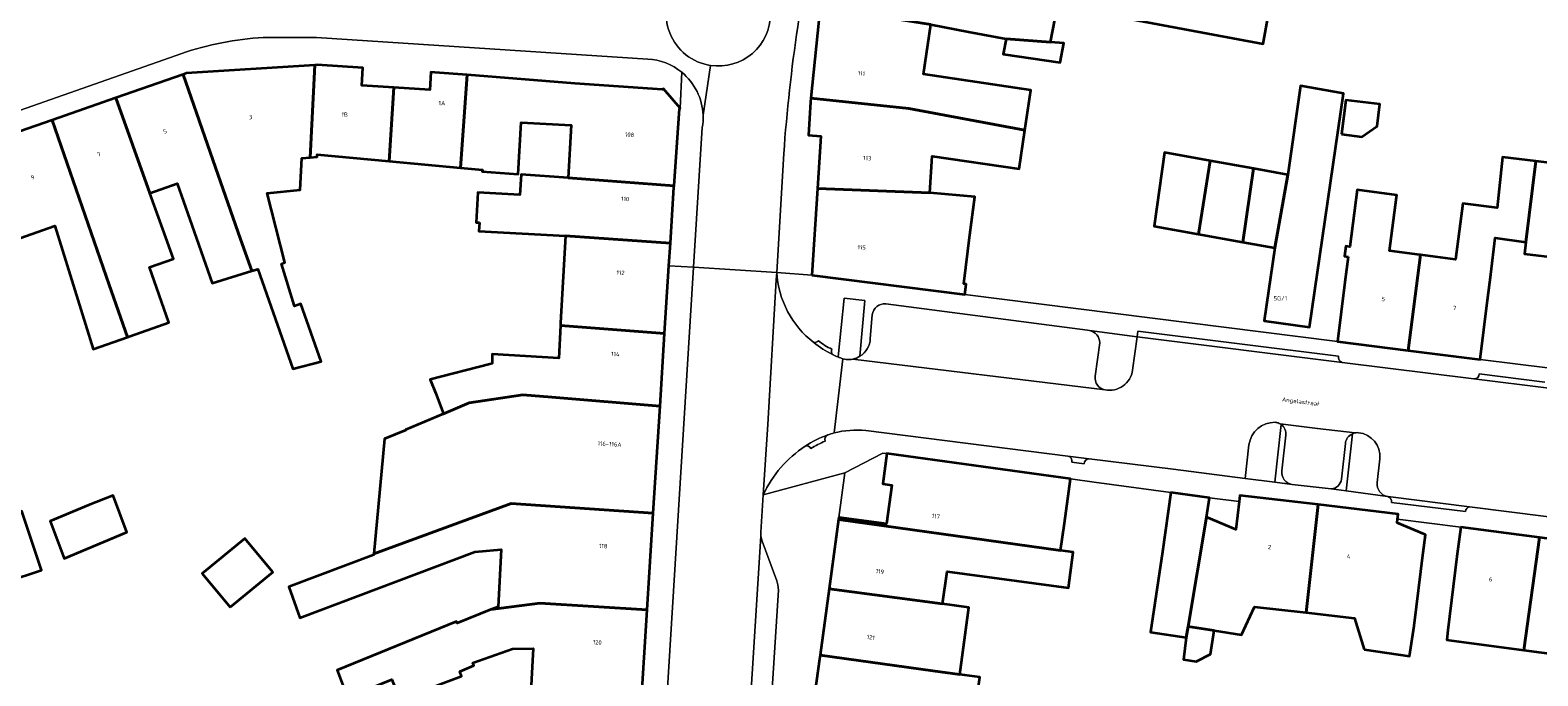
# Model space of a CAD drawing. Header units: metres. Extents: x 197700 to 204338, y 317132 to 325229.
# Tile 615 of 656: x 202850 to 202976, y 318475 to 318529. Entities that reach past the tile are written whole.
import ezdxf
from ezdxf.enums import TextEntityAlignment as Align

# ---------------------------------------------------------------- set-up
doc = ezdxf.new("R2010")
doc.units = ezdxf.units.M
for name, color, linetype, lineweight in [('B-WE-GR-BEPLANTING_CULTUUR_BODEMBEDEKKER-GV', 90, 'Continuous', 18), ('B-WE-IE-TERREINAFSCHEIDING_KUNSTMATIG_MUUR-G', 90, 'IE-TERREINAFSCHEIDING-KUNSTMATIG-DICHT', 18), ('B-WE-OG-BEBOUWING-GV', 7, 'Continuous', 35), ('B-WE-OG-BEBOUWING-T18', 10, 'Continuous', 18), ('B-WE-OG-TERREIN_ERF-GV', 7, 'Continuous', 18), ('B-WE-OG-TOPOGRAFIE-T18', 10, 'Continuous', 18), ('B-WE-VH-VERHARDING_ASFALT-GV', 252, 'Continuous', 18), ('B-WE-VH-VERHARDING_BETONSTRAATSTEEN-GV', 252, 'Continuous', 18), ('B-WE-VH-VERHARDING_GESLOTEN-GV', 252, 'Continuous', 18), ('B-WE-VH-VERHARDING_OPEN-GV', 252, 'Continuous', 18), ('B-WE-VH-VERHARDING_STRAATBAKSTEEN-GV', 252, 'Continuous', 18), ('B-WE-VH-VERHARDING_TEGEL-GV', 252, 'Continuous', 18)]:
    doc.layers.add(name, color=color, linetype=linetype, lineweight=lineweight)
doc.styles.add('NLCS-ISO-M200-T18', font='NLCS-ISO.ttf', dxfattribs={"height": 0.36})
doc.linetypes.add('IE-TERREINAFSCHEIDING-KUNSTMATIG-DICHT', pattern='A,8,-1,[82,NLCS.SHX,S=0.75,R=90,X=0,Y=0],-1', length=10)

msp = doc.modelspace()

# ---------------------------------------------------------------- linework, layer by layer
at = {"layer": 'B-WE-GR-BEPLANTING_CULTUUR_BODEMBEDEKKER-GV'}
for points in [[(202919.353, 318501.634), (202919.779, 318506.305), (202918.037, 318506.502), (202917.535, 318501.581)], [(202942.531, 318503.266), (202938.555, 318503.802)], [(202939.415, 318502.766), (202939.032, 318499.971)], [(202942.159, 318500.466), (202942.531, 318503.266)], [(202917.943, 318501.424), (202918.214, 318501.372)], [(202951.875, 318494.24), (202951.565, 318491.427), (202954.032, 318491.109), (202954.567, 318495.933)], [(202960.532, 318495.163), (202960.008, 318490.372), (202963.456, 318489.911)], [(202962.594, 318491.067), (202962.833, 318493.067)]]:
    msp.add_lwpolyline(points, dxfattribs=at)
for points in [[(202938.555, 318503.802, -0.3491828), (202939.415, 318502.766)], [(202917.535, 318501.581, 0.0123173), (202917.943, 318501.424)], [(202918.214, 318501.372, 0.0747615), (202918.763, 318501.401)], [(202918.763, 318501.401, 0.0863592), (202919.353, 318501.634)], [(202939.032, 318499.971, 0.4032376), (202939.869, 318498.83)], [(202939.869, 318498.83, 0.4241231), (202942.159, 318500.466)], [(202954.068, 318496.119, 0.3723951), (202951.875, 318494.24)], [(202954.332, 318496.06, 0.0645558), (202954.068, 318496.119)], [(202954.479, 318495.99, 0.0417513), (202954.332, 318496.06)], [(202954.567, 318495.933, 0.0240211), (202954.479, 318495.99)], [(202960.752, 318495.232, 0.0589906), (202960.532, 318495.163)], [(202960.838, 318495.244, 0.0164849), (202960.752, 318495.232)], [(202961.026, 318495.245, 0.047871), (202960.838, 318495.244)], [(202962.833, 318493.067, 0.4132459), (202961.026, 318495.245)], [(202963.456, 318489.911, -0.3925113), (202962.594, 318491.067)]]:
    msp.add_lwpolyline(points, format="xyb", dxfattribs=at)
at = {"layer": 'B-WE-IE-TERREINAFSCHEIDING_KUNSTMATIG_MUUR-G'}
for points in [[(202936.966, 318491.386), (202938.94, 318491.095)], [(202938.94, 318491.095), (202945.364, 318490.238)]]:
    msp.add_lwpolyline(points, dxfattribs=at)
at = {"layer": 'B-WE-OG-BEBOUWING-GV'}
for points in [[(202916.039, 318530.838), (202925.295, 318529.377), (202928.444, 318528.789), (202931.593, 318528.201), (202935.3, 318527.905), (202935.838, 318530.784), (202937.514, 318530.471), (202937.542, 318530.657), (202937.987, 318530.589), (202953.056, 318527.775), (202954.015, 318533.039), (202948.784, 318533.993), (202945.16, 318534.653), (202944.64, 318534.748), (202926.84, 318537.486), (202917.753, 318539.426), (202917.762, 318539.469), (202917.614, 318539.498), (202915.9, 318530.847)], [(202925.295, 318529.377), (202916.039, 318530.838), (202915.258, 318523.229), (202923.453, 318522.375), (202933.151, 318520.54), (202933.647, 318523.903), (202927.85, 318524.757), (202924.683, 318525.224)], [(202935.3, 318527.905), (202931.593, 318528.201), (202931.35, 318526.9), (202936.095, 318526.201), (202936.397, 318527.817)], [(202868.53, 318508.776), (202867.588, 318511.441), (202865.502, 318517.423), (202862.802, 318525.219), (202857.178, 318523.258), (202860.017, 318515.29), (202862.297, 318516.08), (202863.355, 318513.067), (202865.224, 318507.746)], [(202862.802, 318525.219), (202865.502, 318517.423), (202867.588, 318511.441), (202868.53, 318508.776), (202869.049, 318508.938), (202871.977, 318500.599), (202874.336, 318501.204), (202872.646, 318506.016), (202872.115, 318505.83), (202871.014, 318509.364), (202871.299, 318509.48), (202869.811, 318515.285), (202872.58, 318515.551), (202872.725, 318518.195), (202873.41, 318518.26), (202873.799, 318525.995), (202863.066, 318525.311)], [(202880.406, 318524.119), (202877.722, 318524.292), (202877.817, 318525.766), (202874.013, 318526.009), (202873.799, 318525.995), (202873.41, 318518.26), (202873.99, 318518.316), (202873.987, 318518.515), (202880.012, 318517.952)], [(202880.406, 318524.119), (202880.012, 318517.952), (202885.977, 318517.395), (202886.527, 318525.169), (202883.833, 318525.382), (202883.828, 318525.382), (202883.505, 318525.403), (202883.41, 318523.926)], [(202903.828, 318515.904), (202904.278, 318522.348), (202904.353, 318522.404), (202902.936, 318524.021), (202902.85, 318523.939), (202895.535, 318524.455), (202886.527, 318525.169), (202885.977, 318517.395), (202887.806, 318517.224), (202887.798, 318517.08), (202890.809, 318516.859), (202891.046, 318521.195), (202895.231, 318520.966), (202894.99, 318516.552)], [(202954.032, 318510.712), (202953.152, 318504.611), (202956.951, 318504.063), (202959.771, 318523.618), (202956.2, 318524.263), (202955.126, 318516.816)], [(202857.178, 318523.258), (202851.84, 318521.396), (202856.617, 318507.613), (202858.159, 318503.245), (202858.372, 318503.32), (202861.604, 318504.458), (202859.98, 318509.082), (202861.98, 318509.779), (202861.095, 318512.262), (202860.017, 318515.29)], [(202933.151, 318520.54), (202923.453, 318522.375), (202915.258, 318523.229), (202915.225, 318522.912), (202915.074, 318520.12), (202916.087, 318520.039), (202915.813, 318515.668), (202925.213, 318515.312), (202925.412, 318518.382), (202932.675, 318517.311)], [(202959.621, 318520.203), (202961.32, 318519.999), (202962.586, 318520.888), (202962.807, 318522.716), (202959.966, 318523.059)], [(202851.84, 318521.396), (202846.355, 318519.483), (202849.16, 318511.516), (202852.08, 318512.541), (202855.291, 318502.238), (202858.159, 318503.245), (202856.617, 318507.613)], [(202947.67, 318511.861), (202948.63, 318517.99), (202944.834, 318518.676), (202943.948, 318512.534)], [(202948.63, 318517.99), (202947.67, 318511.861), (202951.374, 318511.192), (202952.27, 318517.332)], [(202951.374, 318511.192), (202954.032, 318510.712), (202955.126, 318516.816), (202952.27, 318517.332)], [(202971.828, 318506.34), (202972.094, 318508.469), (202972.471, 318511.549), (202975.031, 318511.191), (202975.852, 318517.953), (202973.082, 318518.289), (202972.615, 318514.041), (202969.753, 318514.419), (202969.137, 318509.745), (202966.222, 318510.125), (202965.202, 318502.13), (202971.207, 318501.379)], [(202979.395, 318517.523), (202975.852, 318517.953), (202975.031, 318511.191), (202974.912, 318510.214), (202978.203, 318509.815), (202977.681, 318505.592), (202977.068, 318500.63), (202983.39, 318499.848), (202984.259, 318507.479), (202984.631, 318510.534), (202984.343, 318510.569), (202978.634, 318511.263), (202978.985, 318514.152)], [(202887.564, 318512.824), (202887.525, 318512.107), (202894.751, 318511.71), (202903.521, 318511.092), (202903.82, 318515.793), (202903.828, 318515.904), (202894.99, 318516.552), (202891.046, 318516.842), (202890.943, 318515.137), (202887.429, 318515.35), (202887.277, 318512.839)], [(202915.359, 318508.427), (202928.144, 318506.804), (202928.255, 318507.677), (202928.037, 318507.705), (202928.556, 318511.792), (202928.961, 318514.981), (202925.213, 318515.312), (202915.813, 318515.668)], [(202960.176, 318509.963), (202959.909, 318507.832), (202959.288, 318502.87), (202965.202, 318502.13), (202966.222, 318510.125), (202966.166, 318510.132), (202963.619, 318510.469), (202964.213, 318514.954), (202964.235, 318515.122), (202960.931, 318515.559), (202960.302, 318510.805), (202959.992, 318510.846), (202959.88, 318510.002)], [(202894.751, 318511.71), (202894.352, 318504.448), (202894.34, 318504.213), (202903.043, 318503.557), (202903.401, 318509.195), (202903.521, 318511.092)], [(202902.657, 318497.478), (202903.043, 318503.557), (202894.34, 318504.213), (202894.198, 318501.491), (202888.625, 318501.805), (202888.637, 318501.032), (202888.444, 318500.983), (202883.442, 318499.7), (202883.909, 318498.515), (202884.572, 318496.832), (202886.692, 318497.738), (202891.183, 318498.417), (202893.625, 318498.223)], [(202878.733, 318485.102), (202890.227, 318489.31), (202902.089, 318488.516), (202902.657, 318497.478), (202893.625, 318498.223), (202891.183, 318498.417), (202886.692, 318497.738), (202884.572, 318496.832), (202881.394, 318495.473), (202881.4, 318495.459), (202879.633, 318494.738)], [(202917.611, 318488.147), (202917.588, 318487.979), (202936.141, 318485.397), (202936.459, 318487.683), (202936.966, 318491.386), (202921.606, 318493.493), (202921.272, 318490.959), (202922.036, 318490.859), (202921.579, 318487.615)], [(202854.894, 318489.187), (202851.687, 318487.84), (202852.853, 318484.73), (202858.102, 318486.934), (202856.955, 318489.992)], [(202945.364, 318490.238), (202944.669, 318485.287), (202943.656, 318478.563), (202946.641, 318478.107), (202946.795, 318479.022), (202948.332, 318488.168), (202948.583, 318489.786)], [(202951.063, 318489.499), (202950.783, 318487.144), (202948.332, 318488.168), (202946.795, 318479.022), (202948.963, 318478.69), (202951.256, 318478.339), (202952.335, 318480.692), (202956.666, 318480.195), (202957.668, 318489.23), (202951.123, 318490.007)], [(202846.467, 318487.739), (202848.101, 318482.792), (202850.957, 318483.735), (202849.323, 318488.682)], [(202902.089, 318488.516), (202890.227, 318489.31), (202878.733, 318485.102), (202878.726, 318485.028), (202871.646, 318482.355), (202872.539, 318479.749), (202887.181, 318485.278), (202889.38, 318485.489), (202889.116, 318480.694), (202888.51, 318480.447), (202892.606, 318480.975), (202901.586, 318480.418)], [(202961.522, 318477.124), (202965.31, 318476.545), (202965.698, 318479.081), (202966.449, 318485.213), (202966.632, 318486.703), (202966.521, 318486.749), (202964.258, 318487.694), (202964.294, 318488), (202964.346, 318488.438), (202957.668, 318489.23), (202956.666, 318480.195), (202960.699, 318479.732)], [(202917.588, 318487.979), (202916.797, 318482.199), (202926.276, 318480.924), (202926.645, 318483.648), (202936.79, 318482.276), (202937.192, 318485.251), (202936.141, 318485.397)], [(202969.582, 318487.352), (202969.254, 318484.88), (202968.512, 318478.741), (202968.411, 318477.908), (202968.6, 318477.885), (202974.87, 318477.053), (202976.154, 318486.48)], [(202866.736, 318480.646), (202870.282, 318483.583), (202867.947, 318486.403), (202864.401, 318483.465)], [(202983.083, 318485.56), (202976.154, 318486.48), (202974.87, 318477.053), (202981.831, 318476.129), (202982.425, 318480.603)], [(202926.276, 318480.924), (202916.797, 318482.199), (202916.034, 318476.627), (202925.451, 318475.337), (202927.709, 318475.032), (202928.466, 318480.629)], [(202891.833, 318473.087), (202901.091, 318472.443), (202901.586, 318480.418), (202892.606, 318480.975), (202888.51, 318480.447), (202885.699, 318479.301), (202885.641, 318479.444), (202875.668, 318475.378), (202876.533, 318473.087), (202880.241, 318474.599), (202880.796, 318473.237), (202882.013, 318473.733), (202882.127, 318473.41), (202886.054, 318474.893), (202885.917, 318475.283), (202887.106, 318475.768), (202887.022, 318476.008), (202890.329, 318477.169), (202892.059, 318477.197)], [(202946.641, 318478.107), (202946.419, 318476.271), (202947.467, 318476.111), (202948.663, 318476.728), (202948.963, 318478.69), (202946.795, 318479.022)], [(202918.228, 318471.019), (202918.296, 318471.008), (202917.517, 318466.356), (202923.501, 318465.547), (202925.563, 318465.291), (202926.151, 318470.02), (202928.464, 318469.707), (202928.681, 318469.678), (202929.082, 318472.645), (202929.375, 318474.806), (202927.709, 318475.032), (202925.451, 318475.337), (202916.034, 318476.627), (202915.991, 318476.314), (202915.328, 318471.469)]]:
    msp.add_lwpolyline(points, close=True, dxfattribs=at)
at = {"layer": 'B-WE-OG-TERREIN_ERF-GV'}
for points in [[(202954.015, 318533.039), (202953.056, 318527.775), (202937.987, 318530.589)], [(202935.838, 318530.784), (202935.3, 318527.905), (202936.397, 318527.817), (202936.095, 318526.201), (202931.35, 318526.9), (202931.593, 318528.201), (202928.444, 318528.789), (202925.295, 318529.377), (202924.683, 318525.224), (202927.85, 318524.757), (202933.647, 318523.903), (202933.151, 318520.54), (202932.675, 318517.311), (202925.412, 318518.382), (202925.213, 318515.312), (202928.961, 318514.981), (202928.556, 318511.792), (202928.037, 318507.705), (202928.255, 318507.677), (202928.144, 318506.804), (202959.288, 318502.87), (202959.909, 318507.832), (202960.176, 318509.963), (202959.88, 318510.002), (202959.992, 318510.846), (202960.302, 318510.805), (202960.931, 318515.559), (202964.235, 318515.122), (202964.213, 318514.954), (202963.619, 318510.469), (202966.166, 318510.132), (202966.222, 318510.125), (202969.137, 318509.745), (202969.753, 318514.419), (202972.615, 318514.041), (202973.082, 318518.289), (202975.852, 318517.953), (202979.395, 318517.523)], [(202876.533, 318473.087), (202875.668, 318475.378), (202885.641, 318479.444), (202885.699, 318479.301), (202888.51, 318480.447), (202889.116, 318480.694), (202889.38, 318485.489), (202887.181, 318485.278), (202872.539, 318479.749), (202871.646, 318482.355), (202878.726, 318485.028), (202878.733, 318485.102), (202879.633, 318494.738), (202881.4, 318495.459), (202881.394, 318495.473), (202884.572, 318496.832), (202883.909, 318498.515), (202883.442, 318499.7), (202888.444, 318500.983), (202888.637, 318501.032), (202888.625, 318501.805), (202894.198, 318501.491), (202894.34, 318504.213), (202894.352, 318504.448), (202894.751, 318511.71), (202887.525, 318512.107), (202887.564, 318512.824), (202887.277, 318512.839), (202887.429, 318515.35), (202890.943, 318515.137), (202891.046, 318516.842), (202894.99, 318516.552), (202895.231, 318520.966), (202891.046, 318521.195), (202890.809, 318516.859), (202887.798, 318517.08), (202887.806, 318517.224), (202885.977, 318517.395), (202880.012, 318517.952), (202873.987, 318518.515), (202873.99, 318518.316), (202873.41, 318518.26), (202872.725, 318518.195), (202872.58, 318515.551), (202869.811, 318515.285), (202871.299, 318509.48), (202871.014, 318509.364), (202872.115, 318505.83), (202872.646, 318506.016), (202874.336, 318501.204), (202871.977, 318500.599), (202869.049, 318508.938), (202868.53, 318508.776), (202865.224, 318507.746), (202863.355, 318513.067), (202862.297, 318516.08), (202860.017, 318515.29), (202861.095, 318512.262), (202861.98, 318509.779), (202859.98, 318509.082), (202861.604, 318504.458), (202858.372, 318503.32), (202858.159, 318503.245), (202855.291, 318502.238), (202852.08, 318512.541), (202849.16, 318511.516)], [(202981.831, 318476.129), (202974.87, 318477.053), (202968.6, 318477.885), (202968.411, 318477.908), (202968.512, 318478.741), (202969.254, 318484.88), (202969.582, 318487.352), (202964.294, 318488), (202964.258, 318487.694), (202966.521, 318486.749), (202966.632, 318486.703), (202966.449, 318485.213), (202965.698, 318479.081), (202965.31, 318476.545), (202961.522, 318477.124), (202960.699, 318479.732), (202956.666, 318480.195), (202952.335, 318480.692), (202951.256, 318478.339), (202948.963, 318478.69), (202948.663, 318476.728), (202947.467, 318476.111), (202946.419, 318476.271), (202946.641, 318478.107), (202943.656, 318478.563), (202944.669, 318485.287), (202945.364, 318490.238), (202938.94, 318491.095), (202936.966, 318491.386), (202936.459, 318487.683), (202936.141, 318485.397), (202937.192, 318485.251), (202936.79, 318482.276), (202926.645, 318483.648), (202926.276, 318480.924), (202928.466, 318480.629), (202927.709, 318475.032), (202929.375, 318474.806)], [(202891.833, 318473.087), (202892.059, 318477.197), (202890.329, 318477.169), (202887.022, 318476.008), (202887.106, 318475.768), (202885.917, 318475.283), (202886.054, 318474.893)]]:
    msp.add_lwpolyline(points, dxfattribs=at)
for points in [[(202955.126, 318516.816), (202956.2, 318524.263), (202959.771, 318523.618), (202956.951, 318504.063), (202953.152, 318504.611), (202954.032, 318510.712), (202951.374, 318511.192), (202947.67, 318511.861), (202943.948, 318512.534), (202944.834, 318518.676), (202948.63, 318517.99), (202952.27, 318517.332)], [(202959.621, 318520.203), (202959.966, 318523.059), (202962.807, 318522.716), (202962.586, 318520.888), (202961.32, 318519.999)], [(202972.094, 318508.469), (202971.828, 318506.34), (202971.207, 318501.379), (202977.068, 318500.63), (202977.681, 318505.592), (202978.203, 318509.815), (202974.912, 318510.214), (202975.031, 318511.191), (202972.471, 318511.549)], [(202918.112, 318491.885), (202917.611, 318488.147), (202921.579, 318487.615), (202922.036, 318490.859), (202921.272, 318490.959), (202921.606, 318493.493), (202921.282, 318493.535)], [(202856.955, 318489.992), (202858.102, 318486.934), (202852.853, 318484.73), (202851.687, 318487.84), (202854.894, 318489.187)], [(202846.467, 318487.739), (202849.323, 318488.682), (202850.957, 318483.735), (202848.101, 318482.792)], [(202866.736, 318480.646), (202864.401, 318483.465), (202867.947, 318486.403), (202870.282, 318483.583)]]:
    msp.add_lwpolyline(points, close=True, dxfattribs=at)
at = {"layer": 'B-WE-VH-VERHARDING_ASFALT-GV'}
for points in [[(202913, 318518.588, -0.0372247), (202916.11, 318539.696)], [(202906.889, 318525.963, -1.0042198), (202908.203, 318534.583)], [(202911.888, 318530.276, -0.4579979), (202906.889, 318525.963)], [(202862.679, 318526.968, -0.065367), (202869.493, 318528.313)], [(202901.63, 318526.496, -0.1598273), (202904.47, 318525.397)], [(202904.47, 318525.397, -0.214596), (202906.257, 318521.81)], [(202906.257, 318521.81, -0.0526719), (202906.189, 318520.783)], [(202915.5, 318502.797, -0.2153674), (202912.413, 318508.652)], [(202917.081, 318501.786, -0.0577906), (202915.5, 318502.797)], [(202917.535, 318501.581, -0.0161118), (202917.081, 318501.786)], [(202917.943, 318501.424, -0.0123173), (202917.535, 318501.581)], [(202914.792, 318494.12, -0.061095), (202916.678, 318495.062)], [(202916.678, 318495.062, -0.0177639), (202917.201, 318495.23)], [(202911.284, 318490.061, -0.1368706), (202914.792, 318494.12)]]:
    msp.add_lwpolyline(points, format="xyb", dxfattribs=at)
for points in [[(202869.493, 318528.313), (202873.935, 318528.304), (202901.63, 318526.496)], [(202786.502, 318500), (202787.041, 318500.314), (202787.603, 318500.586), (202862.679, 318526.968)], [(202906.889, 318525.963), (202906.257, 318521.81)], [(202906.257, 318521.81), (202906.889, 318525.963)], [(202906.189, 318520.783), (202905.464, 318509.093), (202912.413, 318508.652), (202913, 318518.588)], [(202912.413, 318508.652), (202912.372, 318508.033), (202911.666, 318495.931), (202911.284, 318490.061)], [(202917.201, 318495.23), (202917.943, 318501.424)]]:
    msp.add_lwpolyline(points, dxfattribs=at)
at = {"layer": 'B-WE-VH-VERHARDING_BETONSTRAATSTEEN-GV'}
for points in [[(202908.203, 318534.583, 1.0042198), (202906.889, 318525.963)], [(202906.889, 318525.963, 0.4579979), (202911.888, 318530.276)], [(202918.763, 318501.401, -0.0747615), (202918.214, 318501.372)], [(202942.159, 318500.466, -0.4241231), (202939.869, 318498.83)], [(202951.875, 318494.24, -0.3723951), (202954.068, 318496.119)], [(202954.068, 318496.119, -0.0645558), (202954.332, 318496.06)], [(202954.332, 318496.06, -0.0417513), (202954.479, 318495.99)], [(202954.97, 318495.031, 0.2664929), (202954.567, 318495.933)], [(202917.201, 318495.23, -0.0849418), (202919.865, 318495.418)], [(202960.532, 318495.163, 0.2711618), (202959.939, 318494.338)], [(202960.752, 318495.232, -0.0164849), (202960.838, 318495.244)], [(202960.838, 318495.244, -0.047871), (202961.026, 318495.245)], [(202961.026, 318495.245, -0.4132459), (202962.833, 318493.067)], [(202955.485, 318490.921, -0.4082271), (202954.639, 318492.049)], [(202959.613, 318491.361, -0.3585977), (202958.75, 318490.54)], [(202962.594, 318491.067, 0.3925113), (202963.456, 318489.911)]]:
    msp.add_lwpolyline(points, format="xyb", dxfattribs=at)
for points in [[(202976.958, 318498.966), (202970.69, 318499.749), (202959.674, 318501.125), (202942.531, 318503.266), (202942.159, 318500.466)], [(202918.214, 318501.372), (202917.943, 318501.424), (202917.201, 318495.23)], [(202939.869, 318498.83), (202918.763, 318501.401)], [(202954.567, 318495.933), (202954.032, 318491.109), (202955.485, 318490.921)], [(202954.479, 318495.99), (202957.616, 318495.611), (202960.752, 318495.232)], [(202919.865, 318495.418), (202936.752, 318493.292), (202938.531, 318493.068), (202945.556, 318492.184), (202951.565, 318491.427), (202951.875, 318494.24)], [(202954.639, 318492.049), (202954.97, 318495.031)], [(202958.75, 318490.54), (202960.008, 318490.372), (202960.532, 318495.163)], [(202959.939, 318494.338), (202959.613, 318491.361)], [(202962.833, 318493.067), (202962.594, 318491.067)], [(202963.456, 318489.911), (202963.492, 318489.906), (202970.315, 318489.05), (202982.908, 318487.469), (202991.288, 318486.417), (202995.302, 318485.913)]]:
    msp.add_lwpolyline(points, dxfattribs=at)
msp.add_lwpolyline([(202909.383, 318459.575), (202909.46, 318459.995), (202909.604, 318460.337), (202911.194, 318463.048), (202911.328, 318463.434), (202911.391, 318463.813), (202912.557, 318482.086), (202912.504, 318482.518), (202912.425, 318482.851), (202911.207, 318486.18), (202911.078, 318486.588)], close=True, dxfattribs=at)
at = {"layer": 'B-WE-VH-VERHARDING_GESLOTEN-GV'}
msp.add_lwpolyline([(202908.718, 318449.622), (202908.737, 318449.898), (202909.197, 318456.595), (202909.383, 318459.575), (202911.078, 318486.588), (202911.08, 318486.938), (202911.284, 318490.061), (202911.666, 318495.931), (202912.372, 318508.033), (202912.413, 318508.652), (202905.464, 318509.093), (202901.938, 318452.197), (202901.744, 318450.077)], close=True, dxfattribs=at)
at = {"layer": 'B-WE-VH-VERHARDING_OPEN-GV'}
msp.add_lwpolyline([(202951.063, 318489.499), (202948.583, 318489.786), (202948.332, 318488.168), (202950.783, 318487.144)], close=True, dxfattribs=at)
at = {"layer": 'B-WE-VH-VERHARDING_STRAATBAKSTEEN-GV'}
for points in [[(202921.523, 318506.025, 0.4028139), (202920.396, 318505.105)], [(202939.415, 318502.766, 0.3491828), (202938.555, 318503.802)], [(202915.893, 318502.941, -0.2502626), (202915.5, 318502.797)], [(202915.5, 318502.797, 0.0577906), (202917.081, 318501.786)], [(202917.024, 318502.237, -0.0667641), (202915.893, 318502.941)], [(202917.081, 318501.786, -0.2633003), (202917.024, 318502.237)], [(202920.233, 318503.12, -0.2486626), (202919.353, 318501.634)], [(202919.353, 318501.634, -0.0863592), (202918.763, 318501.401)], [(202959.674, 318501.125, -0.3980751), (202959.355, 318501.64)], [(202939.869, 318498.83, -0.4032376), (202939.032, 318499.971)], [(202971.136, 318500.164, -0.4100006), (202970.69, 318499.749)], [(202954.479, 318495.99, -0.0240211), (202954.567, 318495.933)], [(202954.567, 318495.933, -0.2664929), (202954.97, 318495.031)], [(202916.678, 318495.062, 0.061095), (202914.792, 318494.12)], [(202916.449, 318494.549, -0.3768328), (202916.678, 318495.062)], [(202959.939, 318494.338, -0.2711618), (202960.532, 318495.163)], [(202960.532, 318495.163, -0.0589906), (202960.752, 318495.232)], [(202914.792, 318494.12, -0.3801497), (202915.26, 318493.915)], [(202915.26, 318493.915, -0.0234868), (202916.449, 318494.549)], [(202936.752, 318493.292, -0.4173075), (202937.08, 318492.779)], [(202938.102, 318492.653, -0.3839872), (202938.531, 318493.068)], [(202954.639, 318492.049, 0.4082271), (202955.485, 318490.921)], [(202958.75, 318490.54, 0.3585977), (202959.613, 318491.361)], [(202963.492, 318489.906, -0.4006845), (202963.805, 318489.415)], [(202969.982, 318488.65, -0.3488703), (202970.315, 318489.05)]]:
    msp.add_lwpolyline(points, format="xyb", dxfattribs=at)
for points in [[(202938.555, 318503.802), (202938.399, 318503.823), (202921.523, 318506.025)], [(202920.396, 318505.105), (202920.233, 318503.12)], [(202959.355, 318501.64), (202942.586, 318503.749), (202942.531, 318503.266), (202959.674, 318501.125)], [(202939.032, 318499.971), (202939.415, 318502.766)], [(202918.763, 318501.401), (202939.869, 318498.83)], [(202970.69, 318499.749), (202976.958, 318498.966), (202976.974, 318499.047)], [(202976.608, 318499.481), (202971.136, 318500.164)], [(202960.752, 318495.232), (202957.616, 318495.611), (202954.479, 318495.99)], [(202954.97, 318495.031), (202954.639, 318492.049)], [(202959.613, 318491.361), (202959.939, 318494.338)], [(202938.531, 318493.068), (202936.752, 318493.292)], [(202937.08, 318492.779), (202938.102, 318492.653)], [(202955.485, 318490.921), (202958.75, 318490.54)], [(202970.315, 318489.05), (202963.492, 318489.906)], [(202963.805, 318489.415), (202969.982, 318488.65)]]:
    msp.add_lwpolyline(points, dxfattribs=at)
at = {"layer": 'B-WE-VH-VERHARDING_TEGEL-GV'}
for points in [[(202913, 318518.588), (202912.413, 318508.652), (202915.359, 318508.427), (202915.813, 318515.668), (202916.087, 318520.039), (202915.074, 318520.12), (202915.225, 318522.912), (202915.258, 318523.229), (202916.039, 318530.838), (202915.9, 318530.847), (202917.614, 318539.498), (202917.762, 318539.469), (202919.619, 318547.895), (202922.34, 318560.238), (202924.278, 318569.029), (202925.387, 318573.888), (202927.405, 318582.727), (202927.44, 318582.903), (202929.534, 318593.327), (202929.538, 318593.349), (202931.372, 318601.608)], [(202901.63, 318526.496), (202873.935, 318528.304), (202869.493, 318528.313)], [(202862.679, 318526.968), (202787.603, 318500.586), (202787.041, 318500.314), (202786.502, 318500)], [(202846.355, 318519.483), (202851.84, 318521.396), (202857.178, 318523.258), (202862.802, 318525.219), (202863.066, 318525.311), (202873.799, 318525.995), (202874.013, 318526.009), (202877.817, 318525.766), (202877.722, 318524.292), (202880.406, 318524.119), (202883.41, 318523.926), (202883.505, 318525.403), (202883.828, 318525.382), (202883.833, 318525.382), (202886.527, 318525.169), (202895.535, 318524.455), (202902.85, 318523.939), (202902.936, 318524.021), (202904.353, 318522.404), (202904.47, 318525.397)], [(202904.47, 318525.397), (202904.353, 318522.404)], [(202904.353, 318522.404), (202904.278, 318522.348), (202903.828, 318515.904), (202903.82, 318515.793), (202903.521, 318511.092), (202903.401, 318509.195), (202905.464, 318509.093), (202906.189, 318520.783)], [(202901.938, 318452.197), (202905.464, 318509.093), (202903.401, 318509.195), (202903.043, 318503.557), (202902.657, 318497.478), (202902.089, 318488.516), (202901.586, 318480.418), (202901.091, 318472.443)], [(202999.303, 318497.907), (202995.106, 318498.4), (202989.12, 318499.14), (202983.39, 318499.848), (202977.068, 318500.63), (202971.207, 318501.379), (202965.202, 318502.13), (202959.288, 318502.87), (202928.144, 318506.804), (202915.359, 318508.427), (202912.413, 318508.652)], [(202917.535, 318501.581), (202918.037, 318506.502), (202919.779, 318506.305), (202919.353, 318501.634)], [(202921.523, 318506.025), (202938.399, 318503.823), (202938.555, 318503.802), (202942.531, 318503.266), (202942.586, 318503.749), (202959.355, 318501.64)], [(202920.233, 318503.12), (202920.396, 318505.105)], [(202959.674, 318501.125), (202970.69, 318499.749)], [(202971.136, 318500.164), (202976.608, 318499.481)], [(202936.752, 318493.292), (202919.865, 318495.418)], [(202911.284, 318490.061), (202918.112, 318491.885), (202921.282, 318493.535), (202921.606, 318493.493), (202936.966, 318491.386), (202938.94, 318491.095), (202945.364, 318490.238), (202948.583, 318489.786), (202951.063, 318489.499), (202951.123, 318490.007), (202957.668, 318489.23), (202964.346, 318488.438), (202964.294, 318488), (202969.582, 318487.352), (202976.154, 318486.48), (202983.083, 318485.56)], [(202938.102, 318492.653), (202937.08, 318492.779)], [(202963.492, 318489.906), (202963.456, 318489.911), (202960.008, 318490.372), (202958.75, 318490.54), (202955.485, 318490.921), (202954.032, 318491.109), (202951.565, 318491.427), (202945.556, 318492.184), (202938.531, 318493.068)], [(202917.611, 318488.147), (202918.112, 318491.885), (202911.284, 318490.061), (202911.08, 318486.938), (202911.078, 318486.588), (202911.207, 318486.18), (202912.425, 318482.851), (202912.504, 318482.518), (202912.557, 318482.086), (202911.391, 318463.813), (202911.328, 318463.434), (202911.194, 318463.048), (202909.604, 318460.337), (202909.46, 318459.995), (202909.383, 318459.575), (202909.197, 318456.595)], [(202969.982, 318488.65), (202963.805, 318489.415)], [(202982.908, 318487.469), (202970.315, 318489.05)], [(202909.681, 318456.051), (202913.905, 318455.813), (202913.93, 318455.812), (202914.068, 318457.564), (202914.792, 318466.748), (202915.328, 318471.469), (202915.991, 318476.314), (202916.034, 318476.627), (202916.797, 318482.199), (202917.588, 318487.979), (202917.611, 318488.147)]]:
    msp.add_lwpolyline(points, dxfattribs=at)
for points in [[(202916.11, 318539.696, 0.0372247), (202913, 318518.588)], [(202869.493, 318528.313, 0.065367), (202862.679, 318526.968)], [(202904.47, 318525.397, 0.1598273), (202901.63, 318526.496)], [(202906.257, 318521.81, 0.214596), (202904.47, 318525.397)], [(202906.189, 318520.783, 0.0526719), (202906.257, 318521.81)], [(202912.413, 318508.652, 0.2153674), (202915.5, 318502.797)], [(202920.396, 318505.105, -0.4028139), (202921.523, 318506.025)], [(202915.5, 318502.797, 0.2502626), (202915.893, 318502.941)], [(202915.893, 318502.941, 0.0667641), (202917.024, 318502.237)], [(202917.024, 318502.237, 0.2633003), (202917.081, 318501.786)], [(202919.353, 318501.634, 0.2486626), (202920.233, 318503.12)], [(202917.081, 318501.786, 0.0161118), (202917.535, 318501.581)], [(202959.355, 318501.64, 0.3980751), (202959.674, 318501.125)], [(202970.69, 318499.749, 0.4100006), (202971.136, 318500.164)], [(202916.678, 318495.062, 0.3768328), (202916.449, 318494.549)], [(202917.201, 318495.23, 0.0177639), (202916.678, 318495.062)], [(202919.865, 318495.418, 0.0849418), (202917.201, 318495.23)], [(202914.792, 318494.12, 0.1368706), (202911.284, 318490.061)], [(202915.26, 318493.915, 0.3801497), (202914.792, 318494.12)], [(202916.449, 318494.549, 0.0234868), (202915.26, 318493.915)], [(202937.08, 318492.779, 0.4173075), (202936.752, 318493.292)], [(202938.531, 318493.068, 0.3839872), (202938.102, 318492.653)], [(202963.805, 318489.415, 0.4006845), (202963.492, 318489.906)], [(202970.315, 318489.05, 0.3488703), (202969.982, 318488.65)]]:
    msp.add_lwpolyline(points, format="xyb", dxfattribs=at)

# ---------------------------------------------------------------- texts
at = {"layer": 'B-WE-OG-BEBOUWING-T18', "style": 'NLCS-ISO-M200-T18'}
for s, rotation, p in [('111', 354.2, (202919.491, 318525.293)), ('3', 3.6, (202868.443, 318521.646)), ('1B', 356.4, (202876.3, 318521.855)), ('5', 19.2, (202861.285, 318520.454)), ('108', 356.1, (202900.117, 318520.176)), ('7', 19.2, (202855.754, 318518.525)), ('113', 356.5, (202919.98, 318518.208)), ('9', 19.2, (202850.224, 318516.596)), ('110', 356.4, (202899.749, 318514.804)), ('115', 356.5, (202919.512, 318510.745)), ('112', 356.4, (202899.357, 318508.628)), ('5', 352.9, (202963.113, 318506.423)), ('7', 352.9, (202969.072, 318505.677)), ('114', 356.4, (202898.925, 318501.821)), ('116-116A', 356.4, (202898.447, 318494.295)), ('117', 352, (202925.71, 318488.264)), ('118', 356.5, (202897.91, 318485.766)), ('2', 353.3, (202953.607, 318485.684)), ('4', 353.3, (202960.219, 318484.899)), ('119', 352.3, (202921.032, 318483.64)), ('6', 352.5, (202972.088, 318482.984)), ('121', 352.2, (202920.278, 318478.136)), ('120', 356.5, (202897.41, 318477.707))]:
    msp.add_text(s, height=0.36, rotation=rotation, dxfattribs=at).set_placement(p, align=Align.MIDDLE)
for s, p in [('1A', (202884.431, 318522.811)), ('5G/1', (202954.506, 318506.492))]:
    msp.add_text(s, height=0.36, dxfattribs=at).set_placement(p, align=Align.MIDDLE)
at = {"layer": 'B-WE-OG-TOPOGRAFIE-T18', "style": 'NLCS-ISO-M200-T18'}
msp.add_text('Angelastraat', height=0.36, rotation=352.9, dxfattribs=at).set_placement((202956.207, 318497.788), align=Align.MIDDLE)

doc.saveas('drawing.dxf')
